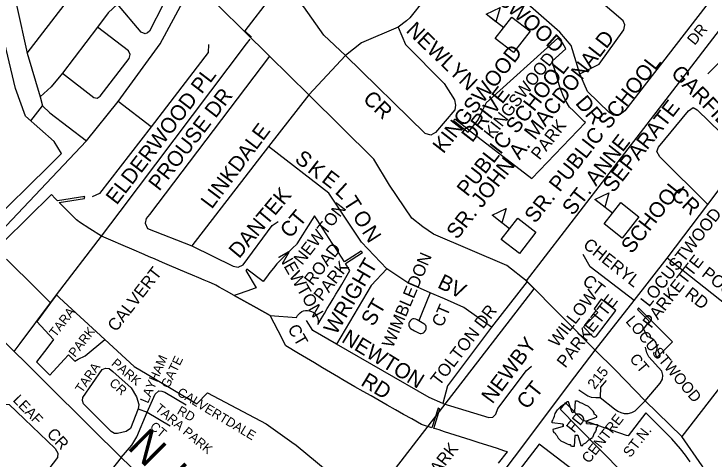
# Model space of a CAD drawing. Extents: x 586326 to 623965, y 4819854 to 4857850.
# Drawn here: x 598626 to 599764, y 4838866 to 4839593 of the extents above; entities that cross this region are included whole.
import ezdxf

# ---------------------------------------------------------------- set-up
doc = ezdxf.new("R2010")
doc.units = 0
for name, color, linetype in [('Fire Syms', 7, 'Continuous'), ('Lots_Concessions', 7, 'Continuous'), ('Major Rds and Hwys', 7, 'Continuous'), ('Major Rds Lbls', 7, 'Continuous'), ('Minor Rd Lbls', 7, 'Continuous'), ('Minor Rds', 7, 'Continuous'), ('Park Lbls', 7, 'Continuous'), ('Park Outlines', 7, 'Continuous'), ('Private Rd Lbls', 7, 'Continuous'), ('Private Rds', 7, 'Continuous'), ('Proposed Secondary Rds', 7, 'Continuous'), ('School Syms_Lbls', 7, 'Continuous')]:
    doc.layers.add(name, color=color, linetype=linetype)

msp = doc.modelspace()

# ---------------------------------------------------------------- linework, layer by layer
at = {"layer": 'Fire Syms'}
for points in [[(599542.6, 4838942.9), (599538.6, 4838941.9), (599532.6, 4838958.9), (599529.6, 4838958.9), (599528.6, 4838956.9), (599527.6, 4838955.9), (599525.6, 4838954.9), (599522.6, 4838952.9), (599519.6, 4838950.9), (599514.6, 4838945.9), (599514.6, 4838945.9)], [(599538.6, 4838941.9), (599542.6, 4838942.9), (599543.6, 4838960.9), (599546.6, 4838960.9), (599548.6, 4838959.9), (599549.6, 4838958.9), (599551.6, 4838957.9), (599554.6, 4838956.9), (599558.6, 4838954.9), (599564.6, 4838951.9), (599564.6, 4838951.9)], [(599561.6, 4838923.9), (599561.6, 4838927.9), (599578.6, 4838933.9), (599578.6, 4838935.9), (599576.6, 4838937.9), (599574.6, 4838938.9), (599574.6, 4838940.9), (599572.6, 4838943.9), (599569.6, 4838946.9), (599564.6, 4838951.9), (599564.6, 4838951.9)], [(599523.6, 4838918.9), (599523.6, 4838922.9), (599505.6, 4838924.9), (599505.6, 4838927.9), (599506.6, 4838928.9), (599507.6, 4838930.9), (599508.6, 4838932.9), (599509.6, 4838935.9), (599510.6, 4838939.9), (599514.6, 4838945.9), (599514.6, 4838945.9)], [(599561.6, 4838927.9), (599561.6, 4838923.9), (599579.6, 4838921.9), (599580.6, 4838919.9), (599578.6, 4838917.9), (599577.6, 4838916.9), (599577.6, 4838913.9), (599576.6, 4838910.9), (599574.6, 4838907.9), (599571.6, 4838900.9), (599571.6, 4838900.9)], [(599523.6, 4838922.9), (599523.6, 4838918.9), (599506.6, 4838913.9), (599507.6, 4838910.9), (599508.6, 4838908.9), (599510.6, 4838907.9), (599511.6, 4838905.9), (599513.6, 4838903.9), (599515.6, 4838899.9), (599520.6, 4838894.9), (599520.6, 4838894.9)], [(599547.6, 4838904.9), (599542.6, 4838903.9), (599541.6, 4838885.9), (599538.6, 4838885.9), (599537.6, 4838886.9), (599535.6, 4838888.9), (599533.6, 4838888.9), (599530.6, 4838889.9), (599526.6, 4838891.9), (599520.6, 4838894.9), (599520.6, 4838894.9)], [(599542.6, 4838903.9), (599547.6, 4838904.9), (599552.6, 4838887.9), (599555.6, 4838887.9), (599556.6, 4838889.9), (599558.6, 4838890.9), (599560.6, 4838891.9), (599562.6, 4838893.9), (599565.6, 4838896.9), (599571.6, 4838900.9), (599571.6, 4838900.9)]]:
    msp.add_lwpolyline(points, dxfattribs=at)
at = {"layer": 'Lots_Concessions'}
for p, q in [((599093.7, 4839683.3), (599003.4, 4839566)), ((599801.7, 4839597.5), (599733.2, 4839507.8)), ((599003.4, 4839566), (599014.4, 4839555.3)), ((599006.3, 4839544.3), (599012.2, 4839552)), ((598799.7, 4839270.4), (599006.3, 4839544.3)), ((599733.2, 4839507.8), (599618.5, 4839358.6)), ((599618.5, 4839358.6), (599463.3, 4839157.1)), ((598769.2, 4839230.1), (598799.7, 4839270.4)), ((598695.9, 4839133.9), (598769.2, 4839230.1)), ((599476.3, 4839143.7), (599463.3, 4839157.1)), ((599064.7, 4838610.4), (599476.3, 4839143.7)), ((598686.3, 4839121.2), (598695.9, 4839133.9)), ((598636.5, 4839054.3), (598686.3, 4839121.2)), ((598626.9, 4839041.4), (598636.5, 4839054.3))]:
    msp.add_line(p, q, dxfattribs=at)
at = {"layer": 'Major Rds and Hwys'}
for points in [[(598796.7, 4839450.2), (598865.2, 4839544.4), (598920.1, 4839647.2)], [(598744.9, 4839385.7), (598796.7, 4839450.2)], [(598519.3, 4839147.7), (598744.9, 4839385.7)], [(598801.3, 4838868.4), (598752.5, 4838916.7), (598519.3, 4839147.7)], [(598987.3, 4838689.1), (598801.3, 4838868.4)]]:
    msp.add_lwpolyline(points, dxfattribs=at)
at = {"layer": 'Minor Rds'}
for points in [[(599756.3, 4839739.4), (599802, 4839692.9), (599806.9, 4839687), (599809.9, 4839678.4), (599805.5, 4839669.6), (599624.6, 4839434.9), (599619.1, 4839430.4), (599613.5, 4839428), (599605.9, 4839428), (599598.8, 4839432.1)], [(599551.2, 4839495.3), (599582.7, 4839511.1), (599622.7, 4839567.3), (599624.3, 4839575.8), (599621.7, 4839582.3), (599480.9, 4839703.4), (599475.9, 4839705.9), (599468.9, 4839704.3), (599463.8, 4839699.4), (599422.7, 4839647.7)], [(599167.9, 4839525.3), (599132.4, 4839558.6), (599100, 4839604.8), (599096.7, 4839608.8), (599092.6, 4839612.9), (599062.5, 4839636.8), (599057.2, 4839640.9), (599052.3, 4839644.4), (599047.1, 4839647.1), (599042, 4839649.5), (599036.7, 4839651.6), (599033, 4839653.4), (599030.8, 4839654.7), (599029.2, 4839656.1), (599028, 4839657.6), (599027.3, 4839658.9), (599027, 4839660.1)], [(599551.2, 4839495.3), (599536.7, 4839541.7), (599518.4, 4839563.7), (599422.7, 4839647.7)], [(599296.6, 4839616.9), (599273.1, 4839586.8), (599267.5, 4839582.1), (599253.9, 4839571.8)], [(599253.9, 4839571.8), (599194.3, 4839546.1), (599167.9, 4839525.3)], [(599253.9, 4839571.8), (599266.2, 4839543.2), (599329.5, 4839479.6), (599346.1, 4839452.8), (599348, 4839444), (599346.6, 4839436.5), (599315.1, 4839399.4), (599307.3, 4839395.1), (599298.2, 4839398), (599167.9, 4839525.3)], [(598944.2, 4839543.5), (598943.5, 4839530.5), (598850.4, 4839408.9)], [(599044, 4839524.4), (598847.7, 4839265.6), (598842.6, 4839259), (598840.7, 4839251.1), (598844.7, 4839242.4), (598917.1, 4839214.4)], [(599167.9, 4839525.3), (599108.3, 4839461.3)], [(599598.8, 4839432.1), (599563.7, 4839466.6), (599551.2, 4839495.3)], [(599108.3, 4839461.3), (599042.3, 4839376.5)], [(598850.4, 4839408.9), (598796.7, 4839450.2)], [(599760.2, 4839281.8), (599681.4, 4839359.9), (599676.6, 4839368.3), (599679.4, 4839375.6), (599728.4, 4839435), (599735.9, 4839440.4), (599742.4, 4839436.7), (599819.9, 4839361.4)], [(598850.4, 4839408.9), (598765.9, 4839299.8), (598754, 4839294.3)], [(599042.3, 4839376.5), (598917.1, 4839214.4)], [(599235.4, 4839176.4), (599194.2, 4839220.3), (599141.1, 4839300.5), (599042.3, 4839376.5)], [(598917.1, 4839214.4), (598984.5, 4839180.9), (598992.6, 4839179.2), (599000.9, 4839183.1), (599048.5, 4839247.4), (599058, 4839253.9)], [(599639.8, 4839125.1), (599568.1, 4839180.1), (599556.4, 4839199.8)], [(599802.9, 4839107.6), (599693.6, 4839194.1)], [(599235.4, 4839176.4), (599210.1, 4839149.1), (599153.3, 4839053.2)], [(599306.5, 4839137.4), (599269.7, 4839153.8), (599235.4, 4839176.4)], [(599465, 4839156.1), (599406.5, 4839081.1)], [(599306.5, 4839137.4), (599293.4, 4839105.3), (599287.8, 4839091.6)], [(599406.5, 4839081.1), (599361.3, 4839113.3), (599329.9, 4839127.6), (599306.5, 4839137.4)], [(599287.8, 4839091.6), (599285.2, 4839093), (599282.9, 4839094.1), (599280.4, 4839094.7), (599278.1, 4839094.6), (599276, 4839093.6), (599274.2, 4839092.2), (599272.7, 4839090.1), (599271.8, 4839088), (599271.6, 4839085.6), (599271.8, 4839083.4), (599272.4, 4839081.7), (599273.3, 4839080.3), (599274.4, 4839079.1), (599280.9, 4839075.5)], [(600064.3, 4839028.1), (600054.1, 4839032.7), (600045.5, 4839035.7), (599997.7, 4839045.9), (599960.5, 4839052.8), (599951.6, 4839055.3), (599942.7, 4839060), (599894.5, 4839095.8), (599888.4, 4839099.5), (599883.2, 4839099.6), (599878.8, 4839096.8), (599848.4, 4839070.4), (599842.3, 4839063.4), (599803.1, 4839012.9), (599717.5, 4838902.4)], [(600064.3, 4839028.1), (600054.1, 4839032.7), (600045.5, 4839035.7), (599997.7, 4839045.9), (599960.5, 4839052.8), (599951.6, 4839055.3), (599942.7, 4839060), (599894.5, 4839095.8), (599888.4, 4839099.5), (599883.2, 4839099.6), (599878.8, 4839096.8), (599848.4, 4839070.4), (599842.3, 4839063.4), (599803.1, 4839012.9), (599717.5, 4838902.4)], [(599153.3, 4839053.2), (599114.8, 4839076), (599104.2, 4839092.4)], [(599280.9, 4839075.5), (599288.5, 4839071.3), (599290.2, 4839070.8), (599291.9, 4839070.8), (599293.7, 4839071.2), (599295.5, 4839072.1), (599297.1, 4839073.6), (599298.6, 4839075.8), (599299.6, 4839077.7), (599300.1, 4839080.2), (599299.9, 4839082.1), (599299.3, 4839083.9), (599297.9, 4839085.4), (599296.3, 4839086.8), (599287.8, 4839091.6)], [(599406.5, 4839081.1), (599334.6, 4838985.4), (599327, 4838956.2)], [(599327, 4838956.2), (599304.8, 4838966.1), (599153.3, 4839053.2)], [(599657.8, 4838960.7), (599682.3, 4838989.7), (599686.2, 4838996.4), (599686.7, 4839003), (599684.7, 4839009.2), (599663.7, 4839032.5), (599660.4, 4839039), (599658.3, 4839048.5)], [(599327, 4838956.2), (599402.3, 4838933.6), (599408.6, 4838934.3), (599413.6, 4838938.9), (599416.8, 4838948.4), (599463.8, 4839010.4), (599471.7, 4839017.5)], [(598844.2, 4838942.4), (598857.2, 4838971.9), (598862.9, 4838977)], [(598862.9, 4838977), (598868, 4838976.8), (598873, 4838974.7), (598907.8, 4838954.5)], [(598552.1, 4838879.3), (598606.8, 4838952.5), (598613.2, 4838955.4), (598618.6, 4838954.6), (598693.7, 4838882.6), (598697.9, 4838875.3), (598697.5, 4838868.2), (598637.8, 4838789.4)], [(598801.3, 4838868.4), (598819.1, 4838888.3), (598826.9, 4838901.8), (598844.2, 4838942.4)], [(598801.3, 4838868.4), (598688, 4838725)]]:
    msp.add_lwpolyline(points, dxfattribs=at)
at = {"layer": 'Park Outlines'}
for points in [[(598584.7, 4839248.1), (598682.9, 4839344.1), (598704.2, 4839365), (598704, 4839365.2), (598692.2, 4839384.8), (598645.2, 4839426), (598628.6, 4839471.7), (598585.4, 4839653.7)], [(599418.3, 4838858.8), (599432.6, 4838877.5), (599432.3, 4838877.6), (599427, 4838879.3), (599416.3, 4838882.7), (599399.1, 4838888.1), (599386.7, 4838892.1), (599373.4, 4838896.3), (599364.5, 4838899.2), (599355.7, 4838902), (599347, 4838904.7), (599338.3, 4838907.5), (599329.6, 4838910.3), (599320.9, 4838913.1), (599313.6, 4838915.4), (599312.2, 4838915.8), (599322.3, 4838947.8), (599319.4, 4838948.7), (599309.3, 4838916.8), (599292.1, 4838922.2), (599276.2, 4838931.2), (599263, 4838938.7), (599249.7, 4838946.2), (599236.4, 4838953.8), (599223.2, 4838961.3), (599209.9, 4838968.8), (599196.7, 4838976.3), (599183.4, 4838983.8), (599170.1, 4838991.3), (599163.7, 4838994.9), (599156.4, 4838999.3), (599143.3, 4839007.1), (599130.3, 4839015), (599117.2, 4839022.8), (599104.1, 4839030.6), (599091, 4839038.4), (599070.6, 4839050.6), (599058.2, 4839075), (599045.2, 4839100.5), (599022.5, 4839113.1), (598986.2, 4839133.2), (598973.7, 4839140.2), (598961.9, 4839146.8), (598956.3, 4839149.9), (598953.8, 4839151), (598945.3, 4839154.6), (598936.9, 4839158.2), (598928.4, 4839161.8), (598918.2, 4839166.2), (598908.9, 4839170.2), (598908.6, 4839170.3), (598880.6, 4839182.3), (598872.9, 4839185.6), (598864.3, 4839189.3), (598855.9, 4839192.9), (598847.5, 4839196.5), (598839.1, 4839200.1), (598819.2, 4839208.7), (598805, 4839214.7), (598784.6, 4839223.5), (598769.2, 4839230.1), (598750.4, 4839242.3), (598733.4, 4839253.2), (598730.8, 4839254.9), (598728.3, 4839256.5), (598715.9, 4839269.2), (598700.2, 4839285.3), (598741.8, 4839291.8), (598741.8, 4839293.4), (598741.9, 4839294.9), (598697.6, 4839287.9), (598693.3, 4839292.3), (598688.1, 4839297.7), (598687.9, 4839297.9), (598610.3, 4839222)], [(598614, 4839192.4), (598630.5, 4839176.2), (598647, 4839160), (598664.3, 4839142.8), (598686.3, 4839121.2), (598695.9, 4839133.9), (598700.8, 4839129.4), (598775, 4839061), (598822.8, 4839017), (598844.1, 4839004.2), (598855, 4838997.7), (598883.3, 4838980.8), (598925.1, 4838955.7), (598942.5, 4838973.7), (599038.2, 4838923), (599080.5, 4838893.2), (599087.2, 4838888.4), (599176.4, 4838814.9)], [(599731.2, 4838861.1), (599723.5, 4838871.8), (599715.4, 4838882.2), (599708.5, 4838890.5), (599701.2, 4838898.6), (599693.7, 4838906.4), (599658.9, 4838941.3), (599629.7, 4838903.4), (599627.2, 4838904.3), (599555.3, 4838929.4), (599527.5, 4838957.7), (599527.3, 4838957.9), (599519, 4838947.1), (599547, 4838918.5), (599621.7, 4838842.3)], [(599593.4, 4838806.3), (599484.4, 4838890), (599388.1, 4838764.5)]]:
    msp.add_lwpolyline(points, dxfattribs=at)
for points in [[(599370.5, 4839402.7), (599472.6, 4839324.4), (599560.1, 4839415.7), (599557.9, 4839417.8), (599553.5, 4839422), (599547, 4839428.4), (599540.4, 4839434.8), (599533.9, 4839441.2), (599528.6, 4839450.4), (599524.1, 4839458.2), (599520.6, 4839468.2), (599517.4, 4839477.6), (599514.6, 4839487.4), (599511.8, 4839497.2), (599508.7, 4839506.7), (599505.5, 4839516.2), (599528.2, 4839536.5), (599525.5, 4839541.3), (599522.4, 4839545.9), (599518.8, 4839550), (599514.8, 4839553.9), (599397.7, 4839448.3), (599390.9, 4839433.9), (599384.6, 4839420.6), (599376.2, 4839409.9), (599371.4, 4839403.9)], [(599370.5, 4839402.7), (599346.5, 4839421.5), (599344.7, 4839419.1), (599368.6, 4839400.3)], [(599122.8, 4839085.7), (599128.1, 4839094.6), (599133.6, 4839103.8), (599138.3, 4839111.7), (599143, 4839119.5), (599147.7, 4839127.4), (599152.4, 4839135.2), (599157.1, 4839143.1), (599161.8, 4839150.9), (599166.5, 4839158.8), (599175.4, 4839173.8), (599174.2, 4839175.6), (599168, 4839185.2), (599195.8, 4839203.2), (599193.9, 4839205.6), (599166.4, 4839187.8), (599161.4, 4839195.5), (599156.4, 4839203.1), (599151.5, 4839210.8), (599146.5, 4839218.5), (599141.5, 4839226.2), (599136.6, 4839233.8), (599131.6, 4839241.5), (599126.6, 4839249.2), (599121.9, 4839256.6), (599117.5, 4839263.3), (599103.3, 4839240.8), (599098, 4839232.4), (599088.5, 4839217.4), (599087.8, 4839216.2), (599082.2, 4839210.8), (599075.6, 4839204.3), (599069, 4839197.9), (599062.4, 4839191.4), (599055.8, 4839185), (599050.3, 4839177.7), (599044.7, 4839170.4), (599039.2, 4839163.2), (599033.7, 4839155.9), (599007, 4839176.2), (599005, 4839173.9), (599022, 4839145.6), (599019.1, 4839144.6), (599008.4, 4839140.9), (598991.1, 4839134.9), (598986.2, 4839133.2), (599022.5, 4839113.1), (599045.2, 4839100.5), (599088.2, 4839097.3), (599089.7, 4839100.1), (599091.6, 4839102.7), (599094, 4839104.9), (599096.7, 4839106.6), (599099.7, 4839107.8), (599102.9, 4839108.5), (599106.1, 4839108.6), (599109.3, 4839108.2), (599112.4, 4839107.1), (599115.2, 4839105.6), (599117.7, 4839103.6), (599119.9, 4839101.1), (599121.5, 4839098.4), (599122.7, 4839095.3), (599123.3, 4839092.2), (599123.3, 4839088.9)], [(598695.9, 4839133.9), (598686.3, 4839121.2), (598663.6, 4839090.7), (598691, 4839060.9), (598679.9, 4839046.3), (598663.2, 4839024.6), (598685, 4839003), (598708.5, 4839028.5), (598715.3, 4839035.9), (598717, 4839034.3), (598725.6, 4839025.9), (598731.4, 4839028.8), (598742.8, 4839034.5), (598775, 4839061), (598700.8, 4839129.4)], [(599585.7, 4839127), (599574.2, 4839111.2), (599580.3, 4839105.1), (599556.8, 4839081.6), (599572.7, 4839065.7), (599574.1, 4839065.4), (599575.7, 4839065.5), (599577, 4839066.1), (599578.2, 4839067.1), (599609.9, 4839108.4)], [(599646.8, 4839112.7), (599646, 4839111.7), (599644.9, 4839110.2), (599664.2, 4839090.8), (599655, 4839078.7), (599660.9, 4839066.1), (599663.9, 4839065.5), (599666.7, 4839064.3), (599669.3, 4839062.7), (599671.5, 4839060.7), (599673.4, 4839058.3), (599674.9, 4839055.6), (599675.9, 4839052.8), (599676.5, 4839049.8), (599676.5, 4839046.8), (599676, 4839043.8), (599675.1, 4839040.9), (599674.6, 4839039), (599674.5, 4839037.1), (599674.9, 4839035.2), (599675.8, 4839033.4), (599676.9, 4839031.9), (599702.1, 4839057)]]:
    msp.add_lwpolyline(points, close=True, dxfattribs=at)
at = {"layer": 'Private Rds'}
for points in [[(598816, 4839691.3), (598867.5, 4839622.5), (598870.9, 4839615.4), (598870.4, 4839608.9), (598847.7, 4839565.5), (598844.6, 4839562.6), (598840.6, 4839561.1), (598834.2, 4839563.8), (598795.5, 4839609.2)], [(598734, 4839641.8), (598663.2, 4839655.4), (598632.6, 4839616.4), (598630.8, 4839605.4), (598648.1, 4839529.3)], [(598648.1, 4839529.3), (598734, 4839641.8)], [(598795.5, 4839609.2), (598780.1, 4839595), (598762.7, 4839571.6)], [(598705.5, 4839496.7), (598757, 4839456.9), (598762.1, 4839455.8), (598767, 4839459), (598814.5, 4839520.8), (598816.2, 4839526.9), (598813.4, 4839533.3), (598762.7, 4839571.6)], [(598762.7, 4839571.6), (598705.5, 4839496.7)], [(598648.1, 4839529.3), (598669.2, 4839458.1)], [(599760.3, 4839495.4), (599779.2, 4839514.6)], [(598705.5, 4839496.7), (598687.4, 4839474.1), (598669.2, 4839458.1)], [(598669.2, 4839458.1), (598673.1, 4839443.2)], [(598654.1, 4839418.7), (598673.1, 4839443.2)], [(598673.1, 4839443.2), (598685.1, 4839431.5), (598744.9, 4839385.7)], [(598754.9, 4838989.2), (598770.7, 4839012.1), (598775.7, 4839014.1), (598781.7, 4839013.9), (598787.7, 4839008.8), (598818, 4838982), (598826.8, 4838967.5), (598830.6, 4838954.9), (598829.3, 4838947.5)], [(599594.1, 4838993.9), (599584.9, 4838982.9), (599583.9, 4838966)], [(598829.3, 4838947.5), (598816.5, 4838915.4), (598809.6, 4838910.8), (598795.3, 4838907.6), (598790.7, 4838907.4), (598785.2, 4838910.9), (598740.1, 4838955.9), (598738.3, 4838961.3), (598739.1, 4838966.3), (598754.9, 4838989.2)], [(599549.3, 4838978.5), (599563.9, 4838969), (599569.7, 4838966.9), (599577, 4838966.3), (599583.4, 4838966), (599583.9, 4838966)], [(599583.9, 4838966), (599607.5, 4838947.5), (599613.2, 4838943.9), (599618.1, 4838941.8), (599623.4, 4838940.2), (599625.4, 4838939.9), (599629.8, 4838940.1), (599635.7, 4838941.5), (599641.3, 4838944.6), (599657.8, 4838960.7)], [(598829.3, 4838947.5), (598844.2, 4838942.4)], [(598844.2, 4838942.4), (598881.8, 4838920.1)]]:
    msp.add_lwpolyline(points, dxfattribs=at)
at = {"layer": 'Proposed Secondary Rds'}
for points in [[(599044, 4839524.4), (598920.1, 4839647.2)], [(599108.3, 4839461.3), (599044, 4839524.4)], [(599311.9, 4839233.4), (599294.6, 4839245.1), (599276.4, 4839259.2), (599240.2, 4839313.6), (599214.3, 4839355.7), (599108.3, 4839461.3)], [(599760.2, 4839281.8), (599819.9, 4839361.4)], [(599693.6, 4839194.1), (599760.2, 4839281.8)], [(599465, 4839156.1), (599431.5, 4839181.9), (599311.9, 4839233.4)], [(599639.8, 4839125.1), (599693.6, 4839194.1)], [(599576.1, 4839043.9), (599465, 4839156.1)], [(599576.1, 4839043.9), (599639.8, 4839125.1)], [(599484.1, 4838921.8), (599534.3, 4838988.4), (599576.1, 4839043.9)], [(599657.8, 4838960.7), (599608.8, 4839011.4), (599576.1, 4839043.9)], [(599717.5, 4838902.4), (599657.8, 4838960.7)], [(599323.2, 4838708.1), (599484.1, 4838921.8)], [(599896.5, 4838634.6), (599859, 4838665.4), (599843.8, 4838677.9), (599825, 4838698), (599805.1, 4838728.5), (599791.2, 4838756.8), (599780.1, 4838791.9), (599770.2, 4838819.9), (599750.9, 4838854.4), (599717.5, 4838902.4)]]:
    msp.add_lwpolyline(points, dxfattribs=at)
at = {"layer": 'School Syms_Lbls'}
for p, q in [((599426.5, 4839570.9), (599398.1, 4839593.1)), ((599604.1, 4839267.6), (599575.7, 4839289.8)), ((599436.1, 4839242.1), (599407.7, 4839264.3))]:
    msp.add_line(p, q, dxfattribs=at)
for points in [[(599398.1, 4839593.1), (599420.8, 4839604.1), (599413.9, 4839580.6)], [(599412.8, 4839553.4), (599440.1, 4839588.3), (599469.7, 4839565.2), (599442.4, 4839530.3)], [(599575.7, 4839289.8), (599598.5, 4839300.8), (599591.6, 4839277.3)], [(599590.5, 4839250.1), (599617.7, 4839285), (599647.4, 4839261.9), (599620.1, 4839227)], [(599407.7, 4839264.3), (599430.5, 4839275.3), (599423.6, 4839251.8)], [(599422.5, 4839224.6), (599449.7, 4839259.5), (599479.3, 4839236.4), (599452.1, 4839201.5)]]:
    msp.add_lwpolyline(points, close=True, dxfattribs=at)

# ---------------------------------------------------------------- texts
at = {"layer": 'Fire Syms'}
msp.add_text('FD', height=18.74, rotation=51.6654, dxfattribs=at).set_placement((599541.6, 4838906.9))
at = {"layer": 'Major Rds Lbls'}
msp.add_text('MAIN ST N', height=50, rotation=135.1648, dxfattribs=at).set_placement((599084.8, 4838681))
at = {"layer": 'Minor Rd Lbls'}
for s, height, rotation, p in [('KINGSWOOD', 24.98, 318.4374, (599353.5, 4839668.1)), ('NEWLYN', 25, 316.1692, (599265.7, 4839564.9)), ('DR', 18, 50.4404, (599738.5, 4839541.1)), ('GARFIELD', 25, 314.2927, (599698.4, 4839494.9)), ('ELDERWOOD PL', 25.002, 52.5351, (598794.2, 4839279.9)), ('PROUSE DR', 25, 52.3247, (598863.7, 4839302.5)), ('CR', 25, 316.2637, (599195.1, 4839452.5)), ('DR', 25, 310.2922, (599542.5, 4839447.1)), ('LINKDALE', 25, 53.0837, (598949.5, 4839273.2)), ('S', 25, 322.2143, (599083.5, 4839353.1)), ('K', 25, 322.2143, (599104.5, 4839336.1)), ('E', 25, 322.2143, (599127.5, 4839320.1)), ('DANTEK', 25, 50.1944, (598994.2, 4839192.2)), ('L', 25, 317.1211, (599149.5, 4839301.1)), ('CR', 25, 316.922, (599698.2, 4839295.4)), ('T', 25, 302.692, (599163.5, 4839285.4)), ('CT', 25, 50.1944, (599077.9, 4839225.1)), ('O', 25, 302.692, (599178.7, 4839262.4)), ('N', 25, 302.692, (599194, 4839237.2)), ('CHERYL', 20, 321.4061, (599554.8, 4839212.9)), ('NEWTON', 20, 299.7449, (599056.9, 4839197.9)), ('WIMBLEDON', 20, 67.0113, (599245.2, 4839046)), ('WRIGHT', 25, 59.5345, (599152.5, 4839067.1)), ('POST', 20, 322.2243, (599748.6, 4839165.7)), ('BV', 25, 333.7414, (599316.8, 4839146.8)), ('CT', 20, 322.5548, (599553.7, 4839153.2)), ('RD', 20, 322.2243, (599721.1, 4839132.5)), ('ST', 25, 59.5345, (599213.5, 4839081.1)), ('CT', 20, 67.0113, (599326.6, 4839080)), ('TOLTON DR', 20.25, 52.5395, (599321.5, 4838984)), ('LOCUSTWOOD', 18, 309.9869, (599624.8, 4839090.5)), ('CT', 20, 299.7449, (599072.8, 4839079)), ('NEWTON', 25, 328.3925, (599160.1, 4839057.8)), ('NEWBY', 25, 53.2463, (599408.1, 4838954.5)), ('LAYHAM', 15, 66.9893, (598845.3, 4838955.6)), ('GATE', 15, 64.1862, (598879.3, 4838980.2)), ('CT', 18, 309.9869, (599631, 4839028.9)), ('215', 17, 52, (599575.3, 4838978.5)), ('RD', 25, 328.7995, (599191.5, 4838987.1)), ('CT', 25, 51.4535, (599465, 4838945.3)), ('CALVERTDALE', 15, 328.8993, (598891.7, 4838970.6)), ('LEAF', 17, 314.207, (598623.5, 4838961)), ('RD', 15, 330.1886, (598891.6, 4838940.4)), ('CENTRE', 17, 52, (599565.9, 4838857.3)), ('CR', 19, 313.6678, (598678.8, 4838905.5)), ('ST.N.', 17, 52, (599633.4, 4838866.9))]:
    msp.add_text(s, height=height, rotation=rotation, dxfattribs=at).set_placement(p)
at = {"layer": 'Park Lbls'}
for s, height, p in [('KINGSWOOD', 19.99, (599408, 4839387.6)), ('PARK', 19.99, (599485.1, 4839353.4)), ('NEWTON', 19.99, (599097.3, 4839181.5)), ('LOCUSTWOOD', 19.99, (599664, 4839113.1)), ('ROAD', 19.99, (599114.3, 4839147.9)), ('PARKETTE', 19.99, (599667.5, 4839078.2)), ('PARK', 19.99, (599129.9, 4839122.3)), ('CALVERT', 19.99, (598793.2, 4839072.5)), ('WILLOW', 19.99, (599514, 4839047.1)), ('PARKETTE', 19.99, (599527.2, 4839013.3)), ('TARA', 15, (598694.4, 4839063.9)), ('PARK', 15, (598726.1, 4839031)), ('PARK', 19.99, (599308.7, 4838824.9))]:
    msp.add_text(s, height=height, rotation=52, dxfattribs=at).set_placement(p)
at = {"layer": 'Private Rd Lbls'}
for s, rotation, p in [('PARK', 320.0796, (598784.3, 4839019.9)), ('TARA', 55.3052, (598737.6, 4838972.5)), ('CR', 317.8563, (598781, 4838988.1)), ('TARA PARK', 320.0796, (598855.7, 4838945.9)), ('CT', 320.0796, (598847.2, 4838916.5))]:
    msp.add_text(s, height=15, rotation=rotation, dxfattribs=at).set_placement(p)
at = {"layer": 'School Syms_Lbls'}
for s, p in [('SR. JOHN A. MACDONALD', (599350.5, 4839223.4)), ('KINGSWOOD', (599328, 4839363.7)), ('SR. PUBLIC SCHOOL', (599478, 4839249.6)), ('PUBLIC SCHOOL', (599367.4, 4839293.4)), ('DRIVE', (599375, 4839381.8)), ('SEPARATE', (599605.9, 4839299.6)), ('ST. ANNE', (599539.6, 4839262.4)), ('SCHOOL', (599635.8, 4839200))]:
    msp.add_text(s, height=25, rotation=52, dxfattribs=at).set_placement(p)

doc.saveas('drawing.dxf')
